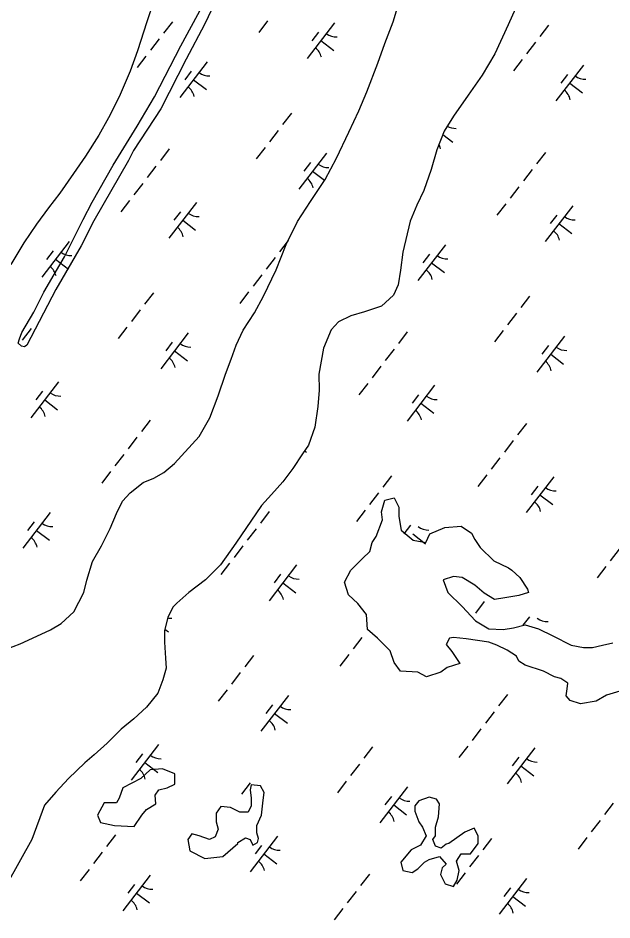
# Model space of a CAD drawing. Extents: x 3879599 to 3900814, y 146526 to 168888.
# Drawn here: x 3892885 to 3893542, y 161283 to 162282 of the extents above; entities that cross this region are included whole.
import ezdxf

# ---------------------------------------------------------------- set-up
doc = ezdxf.new("R2010")
doc.units = 0
for name, color, linetype in [('V-RIVR-JETY', 7, 'Continuous'), ('V-TOPO-SHOR', 7, 'Continuous'), ('V-WETL-SWMP', 7, 'Continuous')]:
    doc.layers.add(name, color=color, linetype=linetype)

msp = doc.modelspace()

# ---------------------------------------------------------------- linework, layer by layer
at = {"layer": 'V-RIVR-JETY'}
msp.add_lwpolyline([(3893110.92, 162316.81), (3893090.99, 162275.23), (3893070.87, 162236.96), (3893042.79, 162181.73), (3893012.46, 162135.63), (3893006.81, 162124.46), (3892968.7, 162057.87), (3892954.66, 162030.15), (3892926.4, 161981.56), (3892894.55, 161920.13), (3892891.63, 161918.07), (3892888.31, 161918.92), (3892884.81, 161922.25), (3892886.08, 161927.22), (3892889.02, 161934.05), (3892902, 161956.59), (3892913.31, 161978.73), (3892936.13, 162017.81), (3892956.68, 162059.39), (3892966.74, 162078.63), (3892989.98, 162119.36), (3893016.76, 162162.78), (3893035.8, 162195.25), (3893064.94, 162251.51), (3893100.34, 162317.49)], dxfattribs=at)
at = {"layer": 'V-TOPO-SHOR'}
msp.add_lwpolyline([(3893554.88, 161537.73), (3893536.51, 161532.48), (3893525.15, 161525.49), (3893507.66, 161522.86), (3893496.29, 161526.36), (3893491.92, 161531.61), (3893492.79, 161539.48), (3893493.67, 161545.6), (3893485.8, 161550.85), (3893478.8, 161552.59), (3893466.56, 161558.72), (3893446.44, 161565.71), (3893439.45, 161570.08), (3893436.83, 161575.33), (3893426.33, 161582.33), (3893414.96, 161587.57), (3893406.22, 161591.07), (3893380.86, 161594.57), (3893366.87, 161596.32), (3893362.5, 161595.44), (3893359, 161588.45), (3893365.12, 161580.58), (3893373.87, 161567.46), (3893359.87, 161563.09), (3893352.88, 161557.84), (3893337.14, 161552.59), (3893327.52, 161557.84), (3893308.28, 161558.72), (3893301.29, 161568.33), (3893296.91, 161581.45), (3893282.92, 161595.44), (3893271.55, 161605.06), (3893270.68, 161621.68), (3893261.06, 161633.92), (3893250.57, 161643.54), (3893246.19, 161657.53), (3893253.19, 161670.65), (3893266.31, 161683.76), (3893274.18, 161691.63), (3893276.8, 161701.25), (3893281.17, 161708.25), (3893288.17, 161726.61), (3893287.29, 161735.36), (3893290.79, 161748.47), (3893301.29, 161751.1), (3893306.53, 161740.6), (3893306.53, 161730.11), (3893309.16, 161715.24), (3893322.27, 161703.87), (3893336.26, 161701.25), (3893340.64, 161710.87), (3893357.25, 161717.87), (3893375.61, 161719.62), (3893386.98, 161711.75), (3893390.48, 161704.75), (3893396.6, 161696), (3893411.47, 161681.14), (3893428.08, 161673.27), (3893431.58, 161670.65), (3893440.32, 161662.78), (3893449.07, 161649.66), (3893449.94, 161646.16), (3893439.45, 161642.66), (3893423.71, 161640.04), (3893412.34, 161638.29), (3893400.97, 161645.29), (3893390.48, 161654.03), (3893376.49, 161662.78), (3893366.87, 161663.65), (3893355.5, 161660.15), (3893360.75, 161646.16), (3893376.49, 161630.42), (3893391.35, 161614.68), (3893406.22, 161605.94), (3893421.96, 161605.06), (3893433.33, 161606.81), (3893446.44, 161610.31), (3893461.31, 161605.94), (3893477.05, 161598.07), (3893497.16, 161587.57), (3893511.15, 161584.95), (3893520.77, 161584.95), (3893532.14, 161587.57), (3893543.51, 161590.2)], dxfattribs=at)
for points in [[(3893020.71, 161440.12), (3893000.89, 161429.69), (3892996.72, 161418.21), (3892993.59, 161413), (3892980.03, 161413), (3892972.73, 161399.44), (3892975.86, 161391.09), (3892991.5, 161387.96), (3893013.41, 161386.92), (3893021.75, 161399.44), (3893026.97, 161405.7), (3893037.4, 161411.95), (3893036.36, 161421.34), (3893040.53, 161427.6), (3893049.92, 161429.69), (3893058.26, 161433.86), (3893058.26, 161445.33), (3893044.7, 161450.55), (3893031.14, 161449.51)], [(3893130.24, 161402.57), (3893119.81, 161407.78), (3893109.38, 161408.82), (3893104.16, 161401.52), (3893104.16, 161392.13), (3893106.25, 161383.79), (3893103.12, 161375.44), (3893096.86, 161372.32), (3893085.38, 161376.49), (3893077.04, 161378.57), (3893072.87, 161372.32), (3893074.95, 161359.8), (3893091.64, 161351.45), (3893111.46, 161353.54), (3893128.15, 161368.14), (3893128.15, 161369.19), (3893136.5, 161374.4), (3893141.71, 161372.32), (3893144.84, 161366.06), (3893150.06, 161369.19), (3893151.1, 161373.36), (3893149.02, 161379.62), (3893149.02, 161387.96), (3893154.23, 161399.44), (3893156.32, 161416.13), (3893157.36, 161424.47), (3893153.19, 161431.77), (3893142.76, 161432.82), (3893141.71, 161427.6), (3893142.76, 161418.21), (3893142.76, 161409.87), (3893139.63, 161402.57)], [(3893347.21, 161385.88), (3893350.34, 161397.35), (3893351.38, 161411.95), (3893348.25, 161417.17), (3893339.91, 161419.26), (3893328.43, 161415.08), (3893324.26, 161409.87), (3893324.26, 161403.61), (3893328.43, 161392.13), (3893332.61, 161385.88), (3893336.78, 161376.49), (3893330.52, 161366.06), (3893320.09, 161360.84), (3893308.61, 161347.28), (3893310.7, 161337.89), (3893321.13, 161335.81), (3893327.39, 161339.98), (3893334.69, 161347.28), (3893339.91, 161350.41), (3893351.38, 161353.54), (3893358.68, 161345.19), (3893354.51, 161341.02), (3893352.42, 161333.72), (3893357.64, 161323.29), (3893367.03, 161320.16), (3893371.2, 161327.46), (3893373.29, 161337.89), (3893370.16, 161348.32), (3893375.37, 161356.67), (3893385.8, 161356.67), (3893394.15, 161368.14), (3893394.15, 161376.49), (3893389.98, 161384.83), (3893379.55, 161380.66), (3893361.81, 161368.14), (3893358.68, 161367.1), (3893353.47, 161362.93), (3893347.21, 161365.01), (3893344.08, 161372.32), (3893347.21, 161376.49)]]:
    msp.add_lwpolyline(points, close=True, dxfattribs=at)
at = {"layer": 'V-WETL-SWMP'}
for p, q in [((3893035.04, 162301.25), (3893027.22, 162278.2)), ((3893300.02, 162278.32), (3893309.44, 162309.25)), ((3893438.96, 162300.52), (3893427.56, 162274.83)), ((3893027.22, 162278.2), (3893016.93, 162246.26)), ((3893055.61, 162278.41), (3893045.86, 162265.73)), ((3893161.06, 162279.29), (3893151.32, 162266.6)), ((3893235.22, 162277.26), (3893204.75, 162237.61)), ((3893291.04, 162254.22), (3893300.02, 162278.32)), ((3893427.56, 162274.83), (3893412.91, 162242.71)), ((3893472.3, 162274.69), (3893462.55, 162262)), ((3893217.53, 162266.9), (3893210.21, 162257.38)), ((3893040.98, 162259.38), (3893031.23, 162246.7)), ((3893219.99, 162257.44), (3893234.26, 162246.47)), ((3893283.28, 162232.54), (3893291.04, 162254.22)), ((3893457.68, 162255.66), (3893447.93, 162242.97)), ((3893016.93, 162246.26), (3893008.71, 162223.62)), ((3893412.91, 162242.71), (3893398.7, 162219.05)), ((3893026.36, 162240.35), (3893016.61, 162227.67)), ((3893094.24, 162233.96), (3893063.77, 162194.32)), ((3893271.04, 162200.81), (3893283.28, 162232.54)), ((3893443.05, 162236.63), (3893433.31, 162223.94)), ((3893008.71, 162223.62), (3892996.81, 162195.33)), ((3893076.54, 162223.6), (3893069.23, 162214.09)), ((3893510.93, 162230.24), (3893480.47, 162190.59)), ((3893079, 162214.14), (3893093.28, 162203.17)), ((3893398.7, 162219.05), (3893383.29, 162197)), ((3893493.24, 162219.88), (3893485.93, 162210.36)), ((3893262.08, 162179.54), (3893271.04, 162200.81)), ((3893495.7, 162210.42), (3893509.97, 162199.45)), ((3892996.81, 162195.33), (3892984.94, 162171.9)), ((3893383.29, 162197), (3893367.07, 162173.75)), ((3892984.94, 162171.9), (3892974.31, 162152.52)), ((3893187.5, 162177.06), (3893177.75, 162164.37)), ((3893251.09, 162155.85), (3893262.08, 162179.54)), ((3893367.07, 162173.75), (3893356.52, 162157.3)), ((3892974.31, 162152.52), (3892959.2, 162129.51)), ((3893172.87, 162158.03), (3893163.12, 162145.34)), ((3893237.26, 162127.36), (3893251.09, 162155.85)), ((3893356.52, 162157.3), (3893348.36, 162136.43)), ((3893355.08, 162153.62), (3893366.15, 162145.11)), ((3893052.02, 162137.39), (3893042.27, 162124.71)), ((3893158.25, 162139), (3893148.5, 162126.31)), ((3893226.13, 162132.61), (3893195.66, 162092.96)), ((3893348.36, 162136.43), (3893342.21, 162114.73)), ((3893468.72, 162133.67), (3893458.97, 162120.98)), ((3892959.2, 162129.51), (3892946.14, 162110.14)), ((3893208.43, 162122.25), (3893201.12, 162112.73)), ((3893224.66, 162103.68), (3893237.26, 162127.36)), ((3893037.4, 162118.36), (3893027.65, 162105.68)), ((3893210.9, 162112.79), (3893224.01, 162102.71)), ((3893342.21, 162114.73), (3893334.04, 162091.43)), ((3893454.1, 162114.64), (3893444.35, 162101.95)), ((3892946.14, 162110.14), (3892931.03, 162088.35)), ((3893208.43, 162079.22), (3893224.66, 162103.68)), ((3893022.77, 162099.33), (3893013.02, 162086.65)), ((3893334.04, 162091.43), (3893326.31, 162074.98)), ((3893439.47, 162095.61), (3893429.72, 162082.92)), ((3892931.03, 162088.35), (3892918.39, 162072.21)), ((3892918.39, 162072.21), (3892904.93, 162054.06)), ((3893008.15, 162080.3), (3892998.4, 162067.62)), ((3893082.31, 162078.28), (3893051.84, 162038.63)), ((3893194.23, 162057.17), (3893208.43, 162079.22)), ((3893326.31, 162074.98), (3893318.97, 162057.31)), ((3893424.85, 162076.58), (3893415.1, 162063.89)), ((3893499, 162074.55), (3893468.54, 162034.9)), ((3893064.61, 162067.91), (3893057.3, 162058.4)), ((3893481.31, 162064.19), (3893474, 162054.67)), ((3892904.93, 162054.06), (3892891.05, 162033.47)), ((3893067.07, 162058.45), (3893081.35, 162047.48)), ((3893181.62, 162031.48), (3893194.23, 162057.17)), ((3893318.97, 162057.31), (3893310.74, 162023.15)), ((3893483.77, 162054.73), (3893498.04, 162043.76)), ((3892891.05, 162033.47), (3892876.74, 162009.25)), ((3892941.32, 162034.98), (3892910.86, 161995.33)), ((3893170.61, 162003.37), (3893181.62, 162031.48)), ((3893183.76, 162035.84), (3893174.16, 162023.35)), ((3893358.02, 162031.25), (3893327.55, 161991.61)), ((3892923.63, 162024.62), (3892916.32, 162015.1)), ((3893310.74, 162023.15), (3893308.22, 162003.05)), ((3893340.32, 162020.89), (3893333.01, 162011.38)), ((3892926.09, 162015.16), (3892940.36, 162004.19)), ((3893169.29, 162017.01), (3893159.54, 162004.32)), ((3893342.79, 162011.43), (3893357.06, 162000.46)), ((3893156.37, 161974.48), (3893170.61, 162003.37)), ((3893308.22, 162003.05), (3893305.72, 161986.96)), ((3893154.67, 161997.98), (3893144.92, 161985.29)), ((3893305.72, 161986.96), (3893300.43, 161975.32)), ((3893034.58, 161978.07), (3893024.83, 161965.39)), ((3893140.04, 161978.95), (3893130.29, 161966.26)), ((3893146.62, 161956.02), (3893156.37, 161974.48)), ((3893300.43, 161975.32), (3893287.09, 161963.32)), ((3893451.28, 161974.35), (3893441.53, 161961.66)), ((3893287.09, 161963.32), (3893268.54, 161956.98)), ((3893019.96, 161959.04), (3893010.21, 161946.36)), ((3893134.04, 161936.77), (3893146.62, 161956.02)), ((3893253.23, 161952.64), (3893239.51, 161945.87)), ((3893268.54, 161956.98), (3893253.23, 161952.64)), ((3893436.66, 161955.32), (3893426.91, 161942.63)), ((3893239.51, 161945.87), (3893231.42, 161937.06)), ((3892899.11, 161938.41), (3892889.36, 161925.72)), ((3893005.33, 161940.01), (3892995.58, 161927.33)), ((3893073.21, 161933.62), (3893042.75, 161893.98)), ((3893126.31, 161919.91), (3893134.04, 161936.77)), ((3893231.42, 161937.06), (3893222.86, 161916.58)), ((3893315.8, 161934.68), (3893306.06, 161922)), ((3893422.03, 161936.29), (3893412.28, 161923.6)), ((3893055.52, 161923.26), (3893048.21, 161913.75)), ((3893489.91, 161929.9), (3893459.44, 161890.25)), ((3893057.98, 161913.8), (3893072.25, 161902.83)), ((3893120.59, 161904.65), (3893126.31, 161919.91)), ((3893222.86, 161916.58), (3893217.88, 161888.04)), ((3893301.18, 161915.65), (3893291.43, 161902.97)), ((3893472.22, 161919.54), (3893464.9, 161910.02)), ((3893114.47, 161887.78), (3893120.59, 161904.65)), ((3893474.68, 161910.08), (3893488.95, 161899.11)), ((3893286.56, 161896.62), (3893276.81, 161883.94)), ((3893106.29, 161864.09), (3893114.47, 161887.78)), ((3893217.88, 161888.04), (3893218.19, 161870.33)), ((3892929.39, 161879.29), (3892898.93, 161839.64)), ((3893271.93, 161877.59), (3893262.18, 161864.91)), ((3893346.09, 161875.57), (3893315.62, 161835.92)), ((3892911.7, 161868.93), (3892904.38, 161859.41)), ((3893096.91, 161839.59), (3893106.29, 161864.09)), ((3893218.19, 161870.33), (3893216.89, 161852.23)), ((3893328.39, 161865.2), (3893321.08, 161855.69)), ((3892914.16, 161859.47), (3892928.43, 161848.5)), ((3893216.89, 161852.23), (3893213.55, 161829.32)), ((3893330.86, 161855.74), (3893345.13, 161844.77)), ((3893031, 161837.05), (3893021.25, 161824.37)), ((3893085.13, 161818.73), (3893096.91, 161839.59)), ((3893447.7, 161833.33), (3893437.95, 161820.64)), ((3893213.55, 161829.32), (3893206.2, 161809.24)), ((3893016.37, 161818.02), (3893006.63, 161805.34)), ((3893058.01, 161789.1), (3893085.13, 161818.73)), ((3893433.07, 161814.3), (3893423.32, 161801.61)), ((3893206.2, 161809.24), (3893199.71, 161799.61)), ((3893202.05, 161803.09), (3893204.14, 161801.48)), ((3893001.75, 161798.99), (3892992, 161786.31)), ((3893199.71, 161799.61), (3893189.16, 161783.57)), ((3893418.45, 161795.27), (3893408.7, 161782.58)), ((3893046.29, 161779.1), (3893058.01, 161789.1)), ((3893189.16, 161783.57), (3893177.81, 161768.74)), ((3892987.13, 161779.96), (3892977.38, 161767.28)), ((3893023.29, 161767.95), (3893034.99, 161772.72)), ((3893034.99, 161772.72), (3893046.29, 161779.1)), ((3893298.36, 161775.36), (3893288.62, 161762.68)), ((3893403.82, 161776.24), (3893394.07, 161763.55)), ((3893477.98, 161774.21), (3893447.51, 161734.56)), ((3893008.75, 161756.36), (3893023.29, 161767.95)), ((3893177.81, 161768.74), (3893165.27, 161754.73)), ((3893460.29, 161763.85), (3893452.97, 161754.33)), ((3893000.25, 161747.15), (3893008.75, 161756.36)), ((3893165.27, 161754.73), (3893154.34, 161742.31)), ((3893283.74, 161756.33), (3893273.99, 161743.65)), ((3893462.75, 161754.39), (3893477.02, 161743.42)), ((3892993.74, 161733.51), (3893000.25, 161747.15)), ((3893154.34, 161742.31), (3893125.95, 161700.61)), ((3892920.3, 161734.64), (3892889.83, 161694.99)), ((3892986.81, 161717.05), (3892993.74, 161733.51)), ((3893162.89, 161735.7), (3893153.14, 161723.01)), ((3893269.12, 161737.3), (3893259.37, 161724.62)), ((3892902.6, 161724.28), (3892895.29, 161714.76)), ((3892905.07, 161714.82), (3892919.34, 161703.85)), ((3892977.05, 161697.78), (3892986.81, 161717.05)), ((3893148.27, 161716.67), (3893138.52, 161703.98)), ((3893319.3, 161720.55), (3893311.99, 161711.04)), ((3893321.76, 161711.09), (3893336.04, 161700.12)), ((3892967.3, 161680.53), (3892977.05, 161697.78)), ((3893125.95, 161700.61), (3893108.92, 161676.56)), ((3893133.64, 161697.64), (3893123.89, 161684.95)), ((3893550.34, 161693.91), (3893540.59, 161681.23)), ((3892960.75, 161659.64), (3892967.3, 161680.53)), ((3893108.92, 161676.56), (3893092.34, 161660.15)), ((3893119.02, 161678.61), (3893109.27, 161665.92)), ((3893193.17, 161676.58), (3893162.71, 161636.93)), ((3893535.72, 161674.88), (3893525.97, 161662.2)), ((3893175.48, 161666.22), (3893168.17, 161656.7)), ((3892957.46, 161645.98), (3892960.75, 161659.64)), ((3893092.34, 161660.15), (3893073.75, 161646.17)), ((3893177.94, 161656.76), (3893192.21, 161645.79)), ((3892946.48, 161624.71), (3892957.46, 161645.98)), ((3893073.75, 161646.17), (3893060.41, 161634.17)), ((3893060.41, 161634.17), (3893055.96, 161629.76)), ((3893401.01, 161635.95), (3893391.26, 161623.26)), ((3892932.33, 161611.51), (3892946.48, 161624.71)), ((3893055.96, 161629.76), (3893050.67, 161618.52)), ((3892920.63, 161604.73), (3892932.33, 161611.51)), ((3893050.67, 161618.52), (3893046.97, 161604.06)), ((3893451.19, 161619.2), (3893443.88, 161609.68)), ((3892905.3, 161597.57), (3892920.63, 161604.73)), ((3893046.97, 161604.06), (3893046.9, 161591.18)), ((3893047.34, 161605.49), (3893051.23, 161602.49)), ((3892887.15, 161589.21), (3892905.3, 161597.57)), ((3893046.9, 161591.18), (3893048.02, 161573.47)), ((3893265.53, 161596.28), (3893255.78, 161583.6)), ((3892871.42, 161583.26), (3892887.15, 161589.21)), ((3893048.02, 161573.47), (3893048.76, 161562.2)), ((3893145.45, 161576.38), (3893135.7, 161563.69)), ((3893250.91, 161577.25), (3893241.16, 161564.57)), ((3893048.76, 161562.2), (3893045.07, 161549.35)), ((3893130.83, 161557.35), (3893121.08, 161544.66)), ((3893045.07, 161549.35), (3893039.36, 161534.49)), ((3893039.36, 161534.49), (3893026.8, 161518.86)), ((3893116.2, 161538.32), (3893106.45, 161525.63)), ((3893184.08, 161531.93), (3893153.62, 161492.28)), ((3893426.67, 161532.99), (3893416.92, 161520.3)), ((3893166.39, 161521.57), (3893159.08, 161512.05)), ((3893026.8, 161518.86), (3893013.05, 161506.06)), ((3893168.85, 161512.11), (3893183.12, 161501.14)), ((3893412.05, 161513.96), (3893402.3, 161501.27)), ((3893013.05, 161506.06), (3892998.91, 161494.46)), ((3892998.91, 161494.46), (3892983.54, 161479.25)), ((3893397.42, 161494.93), (3893387.68, 161482.24)), ((3892983.54, 161479.25), (3892968.98, 161466.05)), ((3893040.26, 161477.6), (3893009.79, 161437.95)), ((3893277.34, 161475.02), (3893267.59, 161462.34)), ((3893382.8, 161475.9), (3893373.05, 161463.21)), ((3893456.96, 161473.87), (3893426.49, 161434.23)), ((3892968.98, 161466.05), (3892958.47, 161457.26)), ((3893022.56, 161467.23), (3893015.25, 161457.72)), ((3893439.26, 161463.51), (3893431.95, 161453.99)), ((3892958.47, 161457.26), (3892940.68, 161440.05)), ((3893025.03, 161457.77), (3893039.3, 161446.8)), ((3893262.72, 161455.99), (3893252.97, 161443.31)), ((3893441.72, 161454.05), (3893456, 161443.08)), ((3892940.68, 161440.05), (3892926.51, 161424.83)), ((3893141.87, 161435.36), (3893132.12, 161422.67)), ((3893248.09, 161436.96), (3893238.34, 161424.28)), ((3892926.51, 161424.83), (3892913.96, 161410.41)), ((3893315.97, 161430.57), (3893285.51, 161390.93)), ((3893298.28, 161420.21), (3893290.97, 161410.7)), ((3893543.94, 161412.6), (3893534.19, 161399.92)), ((3892913.96, 161410.41), (3892900.08, 161372.26)), ((3893300.74, 161410.75), (3893315.01, 161399.78)), ((3893529.32, 161393.57), (3893519.57, 161380.89)), ((3892900.08, 161372.26), (3892872.87, 161324.12)), ((3892992.54, 161377.39), (3892982.79, 161364.71)), ((3893172.15, 161376.24), (3893141.68, 161336.59)), ((3893409.23, 161373.67), (3893399.48, 161360.98)), ((3893514.69, 161374.54), (3893504.94, 161361.86)), ((3893154.46, 161365.88), (3893147.14, 161356.36)), ((3892977.91, 161358.36), (3892968.16, 161345.68)), ((3893156.92, 161356.42), (3893171.19, 161345.45)), ((3893394.61, 161354.64), (3893384.86, 161341.95)), ((3892963.29, 161339.33), (3892953.54, 161326.65)), ((3893031.17, 161332.94), (3893000.7, 161293.3)), ((3893273.76, 161334), (3893264.01, 161321.32)), ((3893379.98, 161335.61), (3893370.24, 161322.92)), ((3893013.47, 161322.58), (3893006.16, 161313.07)), ((3893447.86, 161329.22), (3893417.4, 161289.57)), ((3893015.93, 161313.12), (3893030.21, 161302.15)), ((3893259.13, 161314.97), (3893249.38, 161302.29)), ((3893430.17, 161318.86), (3893422.86, 161309.34)), ((3893432.63, 161309.4), (3893446.9, 161298.43)), ((3893244.51, 161295.94), (3893234.76, 161283.26))]:
    msp.add_line(p, q, dxfattribs=at)
msp.add_lwpolyline([(3893554.88, 161537.73), (3893536.51, 161532.48), (3893525.15, 161525.49), (3893507.66, 161522.86), (3893496.29, 161526.36), (3893491.92, 161531.61), (3893492.79, 161539.48), (3893493.67, 161545.6), (3893485.8, 161550.85), (3893478.8, 161552.59), (3893466.56, 161558.72), (3893446.44, 161565.71), (3893439.45, 161570.08), (3893436.83, 161575.33), (3893426.33, 161582.33), (3893414.96, 161587.57), (3893406.22, 161591.07), (3893380.86, 161594.57), (3893366.87, 161596.32), (3893362.5, 161595.44), (3893359, 161588.45), (3893365.12, 161580.58), (3893373.87, 161567.46), (3893359.87, 161563.09), (3893352.88, 161557.84), (3893337.14, 161552.59), (3893327.52, 161557.84), (3893308.28, 161558.72), (3893301.29, 161568.33), (3893296.91, 161581.45), (3893282.92, 161595.44), (3893271.55, 161605.06), (3893270.68, 161621.68), (3893261.06, 161633.92), (3893250.57, 161643.54), (3893246.19, 161657.53), (3893253.19, 161670.65), (3893266.31, 161683.76), (3893274.18, 161691.63), (3893276.8, 161701.25), (3893281.17, 161708.25), (3893288.17, 161726.61), (3893287.29, 161735.36), (3893290.79, 161748.47), (3893301.29, 161751.1), (3893306.53, 161740.6), (3893306.53, 161730.11), (3893309.16, 161715.24), (3893322.27, 161703.87), (3893336.26, 161701.25), (3893340.64, 161710.87), (3893357.25, 161717.87), (3893375.61, 161719.62), (3893386.98, 161711.75), (3893390.48, 161704.75), (3893396.6, 161696), (3893411.47, 161681.14), (3893428.08, 161673.27), (3893431.58, 161670.65), (3893440.32, 161662.78), (3893449.07, 161649.66), (3893449.94, 161646.16), (3893439.45, 161642.66), (3893423.71, 161640.04), (3893412.34, 161638.29), (3893400.97, 161645.29), (3893390.48, 161654.03), (3893376.49, 161662.78), (3893366.87, 161663.65), (3893355.5, 161660.15), (3893360.75, 161646.16), (3893376.49, 161630.42), (3893391.35, 161614.68), (3893406.22, 161605.94), (3893421.96, 161605.06), (3893433.33, 161606.81), (3893446.44, 161610.31), (3893461.31, 161605.94), (3893477.05, 161598.07), (3893497.16, 161587.57), (3893511.15, 161584.95), (3893520.77, 161584.95), (3893532.14, 161587.57), (3893543.51, 161590.2)], dxfattribs=at)
for points in [[(3893020.71, 161440.12), (3893000.89, 161429.69), (3892996.72, 161418.21), (3892993.59, 161413), (3892980.03, 161413), (3892972.73, 161399.44), (3892975.86, 161391.09), (3892991.5, 161387.96), (3893013.41, 161386.92), (3893021.75, 161399.44), (3893026.97, 161405.7), (3893037.4, 161411.95), (3893036.36, 161421.34), (3893040.53, 161427.6), (3893049.92, 161429.69), (3893058.26, 161433.86), (3893058.26, 161445.33), (3893044.7, 161450.55), (3893031.14, 161449.51)], [(3893130.24, 161402.57), (3893119.81, 161407.78), (3893109.38, 161408.82), (3893104.16, 161401.52), (3893104.16, 161392.13), (3893106.25, 161383.79), (3893103.12, 161375.44), (3893096.86, 161372.32), (3893085.38, 161376.49), (3893077.04, 161378.57), (3893072.87, 161372.32), (3893074.95, 161359.8), (3893091.64, 161351.45), (3893111.46, 161353.54), (3893128.15, 161368.14), (3893128.15, 161369.19), (3893136.5, 161374.4), (3893141.71, 161372.32), (3893144.84, 161366.06), (3893150.06, 161369.19), (3893151.1, 161373.36), (3893149.02, 161379.62), (3893149.02, 161387.96), (3893154.23, 161399.44), (3893156.32, 161416.13), (3893157.36, 161424.47), (3893153.19, 161431.77), (3893142.76, 161432.82), (3893141.71, 161427.6), (3893142.76, 161418.21), (3893142.76, 161409.87), (3893139.63, 161402.57)], [(3893347.21, 161385.88), (3893350.34, 161397.35), (3893351.38, 161411.95), (3893348.25, 161417.17), (3893339.91, 161419.26), (3893328.43, 161415.08), (3893324.26, 161409.87), (3893324.26, 161403.61), (3893328.43, 161392.13), (3893332.61, 161385.88), (3893336.78, 161376.49), (3893330.52, 161366.06), (3893320.09, 161360.84), (3893308.61, 161347.28), (3893310.7, 161337.89), (3893321.13, 161335.81), (3893327.39, 161339.98), (3893334.69, 161347.28), (3893339.91, 161350.41), (3893351.38, 161353.54), (3893358.68, 161345.19), (3893354.51, 161341.02), (3893352.42, 161333.72), (3893357.64, 161323.29), (3893367.03, 161320.16), (3893371.2, 161327.46), (3893373.29, 161337.89), (3893370.16, 161348.32), (3893375.37, 161356.67), (3893385.8, 161356.67), (3893394.15, 161368.14), (3893394.15, 161376.49), (3893389.98, 161384.83), (3893379.55, 161380.66), (3893361.81, 161368.14), (3893358.68, 161367.1), (3893353.47, 161362.93), (3893347.21, 161365.01), (3893344.08, 161372.32), (3893347.21, 161376.49)]]:
    msp.add_lwpolyline(points, close=True, dxfattribs=at)
for centre, start, end in [((3893237.01, 162279.19), 231.68688, 273.23054), ((3893203.35, 162235.39), 11.68688, 53.23054), ((3893096.02, 162235.9), 231.68688, 273.23054), ((3893512.72, 162232.17), 231.68688, 273.23054), ((3893062.36, 162192.1), 11.68688, 53.23054), ((3893479.06, 162188.37), 11.68688, 53.23054), ((3893368.9, 162177.84), 239.50245, 273.23054), ((3893335.24, 162134.04), 11.68688, 28.53384), ((3893227.91, 162134.54), 231.68688, 273.23054), ((3893194.25, 162090.74), 11.68688, 53.23054), ((3893084.09, 162080.21), 231.68688, 273.23054), ((3893500.79, 162076.48), 231.68688, 273.23054), ((3893050.43, 162036.41), 11.68688, 53.23054), ((3893467.13, 162032.68), 11.68688, 53.23054), ((3892943.11, 162036.91), 231.68688, 273.23054), ((3893359.81, 162033.19), 231.68688, 273.23054), ((3892909.45, 161993.11), 11.68688, 53.23054), ((3893326.14, 161989.39), 11.68688, 53.23054), ((3893075, 161935.56), 231.68688, 273.23054), ((3893491.7, 161931.83), 231.68688, 273.23054), ((3893041.34, 161891.76), 11.68688, 53.23054), ((3893458.04, 161888.03), 11.68688, 53.23054), ((3892931.18, 161881.22), 231.68688, 273.23054), ((3893347.87, 161877.5), 231.68688, 273.23054), ((3892897.52, 161837.42), 11.68688, 53.23054), ((3893314.21, 161833.7), 11.68688, 53.23054), ((3893479.77, 161776.14), 231.68688, 273.23054), ((3893446.1, 161732.34), 11.68688, 53.23054), ((3892922.09, 161736.57), 231.68688, 273.23054), ((3893338.78, 161732.85), 231.68688, 273.23054), ((3892888.42, 161692.77), 11.68688, 53.23054), ((3893194.96, 161678.51), 231.68688, 273.23054), ((3893161.3, 161634.71), 11.68688, 53.23054), ((3893053.98, 161635.22), 258.68907, 273.23054), ((3893470.67, 161631.49), 231.68688, 273.23054), ((3893185.87, 161533.86), 231.68688, 273.23054), ((3893152.21, 161490.06), 11.68688, 53.23054), ((3893042.05, 161479.53), 231.68688, 273.23054), ((3893458.74, 161475.8), 231.68688, 273.23054), ((3893008.38, 161435.73), 11.68688, 53.23054), ((3893425.08, 161432), 11.68688, 53.23054), ((3893317.76, 161432.51), 231.68688, 273.23054), ((3893284.1, 161388.71), 11.68688, 53.23054), ((3893173.94, 161378.17), 231.68688, 273.23054), ((3893140.28, 161334.37), 11.68688, 53.23054), ((3893032.95, 161334.88), 231.68688, 273.23054), ((3893449.65, 161331.15), 231.68688, 273.23054), ((3892999.29, 161291.08), 11.68688, 53.23054), ((3893415.99, 161287.35), 11.68688, 53.23054)]:
    msp.add_arc(centre, 17.62, start, end, dxfattribs=at)

doc.saveas('drawing.dxf')
